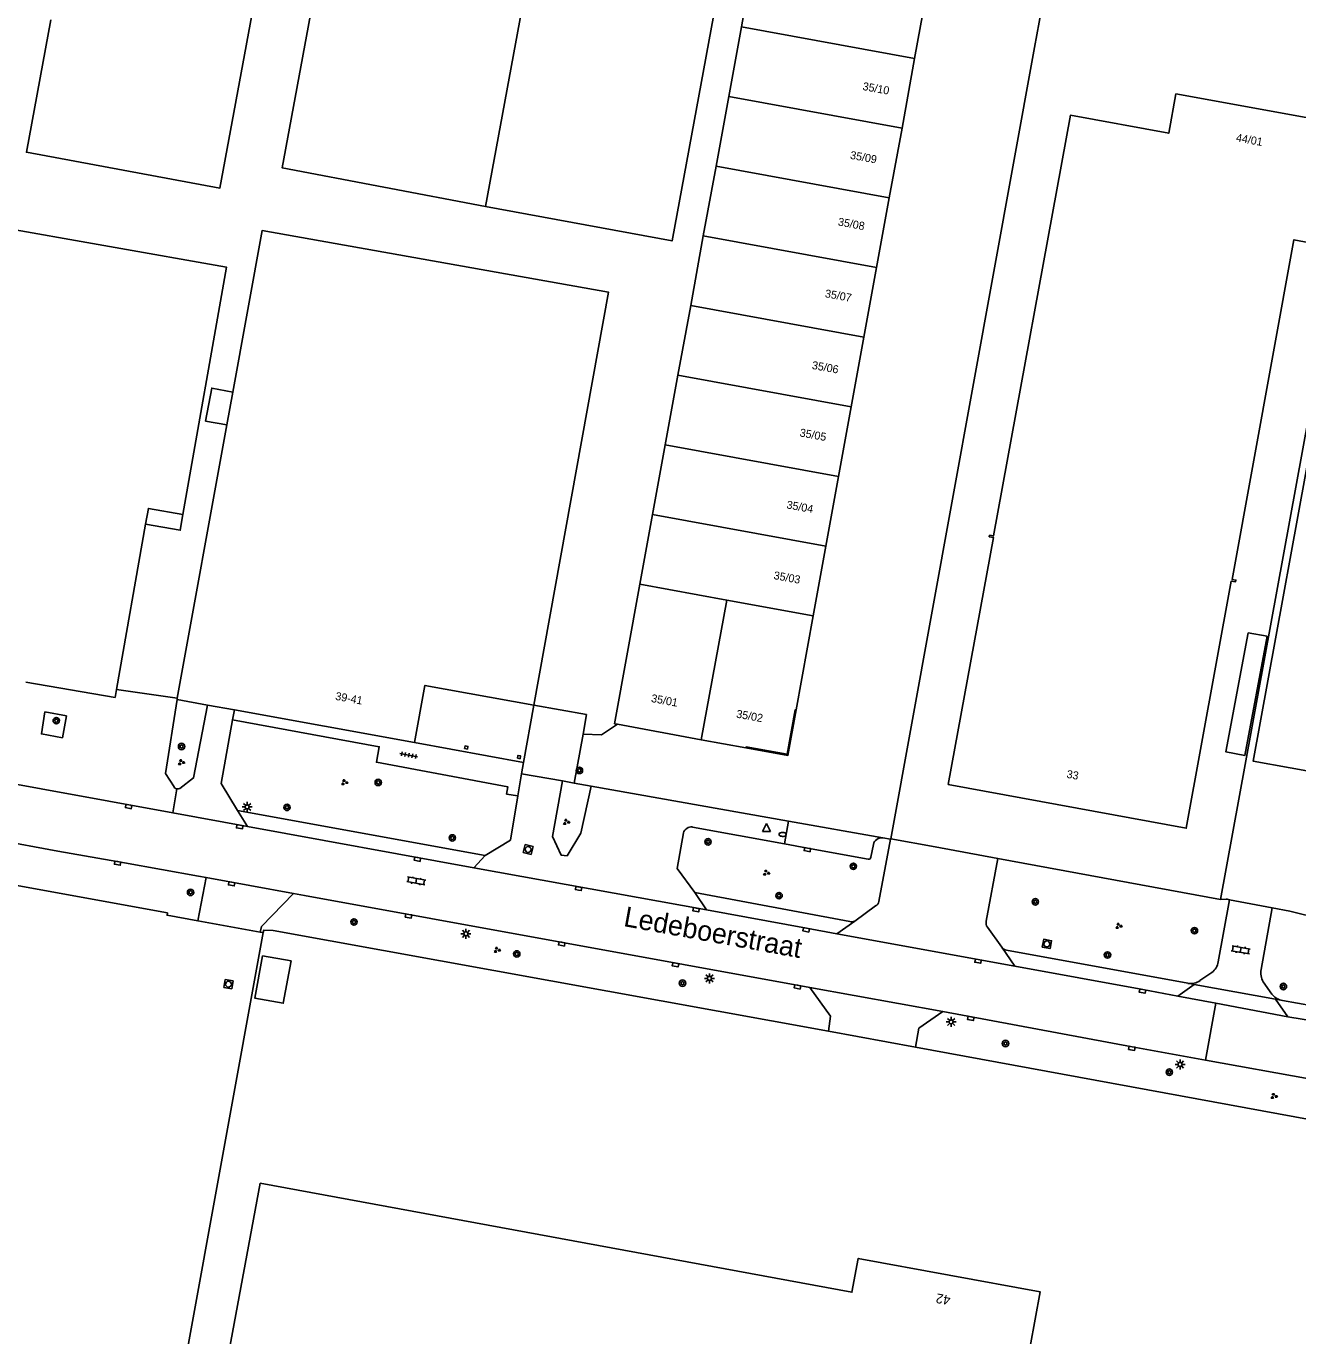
# Model space of a CAD drawing. Extents: x 130998 to 133001, y 398999 to 403002.
# Drawn here: x 131795.5 to 131954.5, y 399287.6 to 399451.3 of the extents above; entities that cross this region are included whole.
import ezdxf

# ---------------------------------------------------------------- set-up
doc = ezdxf.new("R2010")
doc.units = 0
for name, color, linetype in [('gg-afsc-hekwerk', 7, 'Continuous'), ('gg-anno-huisnummerreeks BGT', 7, 'Continuous'), ('gg-anno-openbare ruimte label', 7, 'Continuous'), ('gg-bbg-bijgebouw', 7, 'Continuous'), ('gg-bbg-gedigitaliseerde bebouwing', 7, 'Continuous'), ('gg-bbg-hoofdgebouw', 7, 'Continuous'), ('gg-bbg-luifel en loopbrug', 7, 'Continuous'), ('gg-bbg-onder overbouw', 7, 'Continuous'), ('gg-bbg-pand overbouw', 7, 'Continuous'), ('gg-bbg-pilaar onder overbouw', 7, 'Continuous'), ('gg-bbg-tussenscheiding', 7, 'Continuous'), ('gg-knt-verharding', 7, 'Continuous'), ('gg-knt-verharding nz', 7, 'Continuous'), ('gt-anno-plantopografie huisnummer', 7, 'Continuous'), ('gt-bbg-plantopografie pand', 7, 'Continuous'), ('gt-grn-vlakafsluiter', 7, 'Continuous'), ('gt-grn-weggrens', 7, 'Continuous'), ('gt-symb-boom', 7, 'Continuous'), ('gt-symb-brandkraan', 7, 'Continuous'), ('gt-symb-groenvak', 7, 'Continuous'), ('gt-symb-klinker verharding', 7, 'Continuous'), ('gt-symb-kolk', 7, 'Continuous'), ('gt-symb-lichtmast', 7, 'Continuous'), ('gt-symb-rioolschacht', 7, 'Continuous'), ('gt-symb-tegel verharding', 7, 'Continuous'), ('gt-symb-waterafsluiter', 7, 'Continuous')]:
    doc.layers.add(name, color=color, linetype=linetype)

# ---------------------------------------------------------------- blocks, each defined once
blk = doc.blocks.new('gt0-KL1')
at = {"layer": 'gt-symb-klinker verharding'}
for p, q in [((-1.15, 0.3), (1.15, 0.3)), ((-1, -0.3), (-1, 0.3)), ((-0.5, 0.3), (-0.5, 0.45)), ((0, -0.3), (0, 0.3)), ((0.5, 0.3), (0.5, 0.45)), ((1, -0.3), (1, 0.3)), ((-1.15, -0.3), (1.15, -0.3)), ((-0.5, -0.45), (-0.5, -0.3)), ((0.5, -0.45), (0.5, -0.3))]:
    blk.add_line(p, q, dxfattribs=at)
blk = doc.blocks.new('gt0-BOOM')
at = {"layer": 'gt-symb-boom'}
for radius in [0.4, 0.2]:
    blk.add_circle((0, 0), radius, dxfattribs=at)
blk = doc.blocks.new('gt0-KOLK')
at = {"layer": 'gt-symb-kolk'}
blk.add_lwpolyline([(0, 0), (0.37, 0), (0.37, 0.4), (-0.38, 0.4), (-0.38, 0), (0, 0)], dxfattribs=at)
blk = doc.blocks.new('gt0-LMAST')
at = {"layer": 'gt-symb-lichtmast'}
for p, q in [((-0.18, 0.17), (-0.45, 0.44)), ((-0.01, 0.25), (-0.01, 0.62)), ((0.17, 0.17), (0.44, 0.44)), ((-0.26, 0), (-0.63, 0)), ((-0.18, -0.18), (-0.45, -0.45)), ((-0.01, -0.25), (-0.01, -0.63)), ((0.44, -0.45), (0.17, -0.18)), ((0.24, 0), (0.62, 0))]:
    blk.add_line(p, q, dxfattribs=at)
blk.add_circle((-0.01, 0), 0.25, dxfattribs=at)
blk = doc.blocks.new('gt0-GRVAK')
at = {"layer": 'gt-symb-groenvak'}
for p, q in [((-0.11, 0.19), (-0.23, 0.24)), ((-0.18, 0.15), (0.09, 0.15)), ((-0.09, 0.21), (-0.16, 0.32)), ((-0.05, 0.21), (-0.05, 0.39)), ((0, 0.21), (0.06, 0.32)), ((0.01, 0.19), (0.13, 0.24)), ((0.26, -0.05), (0.2, 0.06)), ((0.3, -0.05), (0.3, 0.13)), ((0.35, -0.05), (0.41, 0.06)), ((-0.24, -0.23), (-0.36, -0.18)), ((-0.32, -0.26), (-0.05, -0.26)), ((-0.23, -0.21), (-0.29, -0.09)), ((-0.18, -0.2), (-0.18, -0.02)), ((-0.14, -0.21), (-0.07, -0.09)), ((-0.12, -0.23), (0, -0.18)), ((0.24, -0.07), (0.12, -0.02)), ((0.17, -0.11), (0.44, -0.11)), ((0.37, -0.07), (0.49, -0.02))]:
    blk.add_line(p, q, dxfattribs=at)
blk = doc.blocks.new('gt0-TEG1')
at = {"layer": 'gt-symb-tegel verharding'}
for p, q in [((-1.12, 0), (1.12, 0)), ((-0.9, -0.25), (-0.9, 0.25)), ((-0.45, -0.25), (-0.45, 0.25)), ((0, -0.25), (0, 0.25)), ((0.45, -0.25), (0.45, 0.25)), ((0.9, -0.25), (0.9, 0.25))]:
    blk.add_line(p, q, dxfattribs=at)
blk = doc.blocks.new('gt0-RS')
at = {"layer": 'gt-symb-rioolschacht'}
blk.add_lwpolyline([(-0.5, -0.5), (0.5, -0.5), (0.5, 0.5), (-0.5, 0.5)], close=True, dxfattribs=at)
blk.add_circle((0, 0), 0.375, dxfattribs=at)
blk = doc.blocks.new('gt0-WAFSL')
at = {"layer": 'gt-symb-waterafsluiter'}
for p, q in [((-0.5, -0.33), (0, 0.67)), ((0, 0.67), (0.5, -0.33)), ((0.5, -0.33), (-0.5, -0.33))]:
    blk.add_line(p, q, dxfattribs=at)
blk = doc.blocks.new('gt0-BR')
at = {"layer": 'gt-symb-brandkraan'}
for centre, radius, start, end in [((-0.24, 0), 0.206, 107.5669, 252.4331), ((0.6, -2.66), 3, 106.892, 107.5669), ((0, -0.69), 0.938, 73.108, 106.892), ((-0.6, -2.66), 3, 72.4331, 73.108), ((0.24, 0), 0.206, 287.567, 72.4331), ((0.6, 2.66), 3, 252.4331, 253.108), ((0, 0.69), 0.938, 253.108, 286.8921), ((-0.6, 2.66), 3, 286.8921, 287.567)]:
    blk.add_arc(centre, radius, start, end, dxfattribs=at)

msp = doc.modelspace()

# ---------------------------------------------------------------- linework, layer by layer
at = {"layer": 'gg-afsc-hekwerk'}
for p, q in [((131921.57, 399448.59), (131925.8, 399471.81)), ((131968.12, 399469.82), (131944.82, 399342.16)), ((131921.57, 399448.59), (131903.59, 399349.74)), ((131806.8, 399368.38), (131814.4, 399367.3)), ((131858.98, 399366.41), (131865.56, 399365.27)), ((131865.56, 399365.27), (131865.12, 399362.82)), ((131865.12, 399362.82), (131864.01, 399356.69)), ((131909.13, 399348.73), (131903.59, 399349.74)), ((131916.97, 399347.28), (131909.13, 399348.73)), ((131944.82, 399342.16), (131916.97, 399347.28)), ((131945.52, 399342.18), (131944.82, 399342.16)), ((131951.29, 399341.12), (131945.96, 399342.12)), ((131824.78, 399338.08), (131816.98, 399339.48)), ((131785.21, 399118.26), (131825.15, 399338.02)), ((131785.21, 399118.26), (131825.15, 399338.02)), ((131825.15, 399338.02), (131824.78, 399338.08)), ((131906.68, 399323.68), (131895.81, 399325.69)), ((131906.68, 399323.68), (131895.81, 399325.69)), ((131906.68, 399323.68), (132000, 399306.58)), ((131906.68, 399323.68), (132000, 399306.58))]:
    msp.add_line(p, q, dxfattribs=at)
for points in [[(131816.98, 399339.48), (131813.12, 399340.18), (131813.17, 399340.47), (131592.38, 399380.6)], [(131869.43, 399364.03), (131867.45, 399362.7), (131865.12, 399362.82)], [(131945.96, 399342.12), (131945.64, 399342.18), (131945.52, 399342.18)], [(131976.83, 399336.51), (131975.93, 399336.67), (131973.24, 399337.05), (131955.33, 399340.22), (131953.5, 399340.67), (131951.29, 399341.12)], [(131825.15, 399338.02), (131825.2, 399338.29), (131826.37, 399338.25), (131895.81, 399325.69)], [(131825.15, 399338.02), (131825.2, 399338.29), (131826.37, 399338.25), (131895.81, 399325.69)]]:
    msp.add_lwpolyline(points, dxfattribs=at)
at = {"layer": 'gg-bbg-bijgebouw'}
msp.add_lwpolyline([(131825.06, 399335.12), (131828.63, 399334.46), (131827.65, 399329.17), (131824.08, 399329.83), (131825.06, 399335.12)], dxfattribs=at)
at = {"layer": 'gg-bbg-gedigitaliseerde bebouwing'}
for p, q in [((131820.6, 399401.44), (131821.34, 399405.55)), ((131814.4, 399367.3), (131820.6, 399401.44)), ((131806.8, 399368.38), (131810.43, 399389.03))]:
    msp.add_line(p, q, dxfattribs=at)
for points in [[(131830.61, 399489.85), (131819.73, 399431.04), (131795.54, 399435.51), (131798.6, 399452.04)], [(131815.11, 399390.24), (131820.54, 399421.17), (131776.64, 399428.88)], [(131821.34, 399405.55), (131825, 399425.72), (131868.31, 399418.02), (131858.98, 399366.41)], [(131810.43, 399389.03), (131810.78, 399391), (131815.11, 399390.24)]]:
    msp.add_lwpolyline(points, dxfattribs=at)
at = {"layer": 'gg-bbg-hoofdgebouw'}
for p, q in [((131908.17, 399455.95), (131906.58, 399447.24)), ((131885.18, 399452.61), (131884.92, 399451.19)), ((131884.92, 399451.19), (131883.33, 399442.48)), ((131906.58, 399447.24), (131905, 399438.54)), ((131883.33, 399442.48), (131881.75, 399433.77)), ((131905, 399438.54), (131903.41, 399429.83)), ((131881.75, 399433.77), (131880.16, 399425.07)), ((131903.41, 399429.83), (131901.83, 399421.12)), ((131880.16, 399425.07), (131878.58, 399416.36)), ((131901.83, 399421.12), (131900.24, 399412.41)), ((131878.58, 399416.36), (131876.99, 399407.65)), ((131900.24, 399412.41), (131898.66, 399403.71)), ((131876.99, 399407.65), (131875.4, 399398.94)), ((131898.66, 399403.71), (131897.08, 399395)), ((131875.4, 399398.94), (131873.82, 399390.24)), ((131897.08, 399395), (131895.49, 399386.29)), ((131873.82, 399390.24), (131872.23, 399381.53)), ((131895.49, 399386.29), (131893.91, 399377.58)), ((131893.91, 399377.58), (131891.77, 399365.84)), ((131806.63, 399367.39), (131795.48, 399369.3)), ((131806.63, 399367.39), (131806.8, 399368.38)), ((131814.37, 399367.14), (131814.4, 399367.3)), ((131814.37, 399367.14), (131818.19, 399366.44)), ((131818.19, 399366.44), (131821.55, 399365.83)), ((131844.04, 399361.74), (131821.55, 399365.83)), ((131879.91, 399362.11), (131869.43, 399364.03)), ((131885.49, 399361.08), (131879.91, 399362.11))]:
    msp.add_line(p, q, dxfattribs=at)
for points in [[(131838.06, 399490.63), (131827.51, 399433.58), (131852.94, 399428.75)], [(131859.34, 399463.39), (131882.65, 399459.08), (131876.25, 399424.43), (131852.94, 399428.75)], [(131910.76, 399356.52), (131940.54, 399351.04), (131946.17, 399381.93), (131946.7, 399381.84), (131946.74, 399382.05), (131946.27, 399382.14), (131954, 399424.57), (131956.46, 399424.12), (131959.2, 399439.2), (131939.24, 399442.8), (131938.34, 399437.88), (131926.05, 399440.13), (131916.43, 399387.57), (131915.94, 399387.66), (131915.9, 399387.46), (131916.44, 399387.36), (131910.76, 399356.52)], [(131957.35, 399405.73), (131948.88, 399359.44), (131958.17, 399357.75), (131958, 399356.85), (131967.78, 399355.06)], [(131872.23, 399381.53), (131869.06, 399364.1), (131869.43, 399364.03)]]:
    msp.add_lwpolyline(points, dxfattribs=at)
at = {"layer": 'gg-bbg-luifel en loopbrug'}
for points in [[(131821.34, 399405.55), (131818.7, 399406.04), (131817.94, 399401.93), (131820.6, 399401.44)], [(131815.11, 399390.24), (131814.77, 399388.27), (131810.43, 399389.03)], [(131948.26, 399375.48), (131945.5, 399360.59), (131947.87, 399360.15), (131950.63, 399375.04), (131948.26, 399375.48)]]:
    msp.add_lwpolyline(points, dxfattribs=at)
at = {"layer": 'gg-bbg-onder overbouw'}
for points in [[(131858.98, 399366.41), (131845.35, 399368.89), (131844.04, 399361.74)], [(131891.77, 399365.84), (131891.65, 399365.86), (131890.65, 399360.29), (131885.52, 399361.21), (131885.49, 399361.08)]]:
    msp.add_lwpolyline(points, dxfattribs=at)
at = {"layer": 'gg-bbg-pand overbouw'}
for p, q in [((131857.68, 399359.25), (131858.98, 399366.41)), ((131844.04, 399361.74), (131857.68, 399359.25))]:
    msp.add_line(p, q, dxfattribs=at)
msp.add_lwpolyline([(131891.77, 399365.84), (131890.73, 399360.15), (131885.49, 399361.08)], dxfattribs=at)
at = {"layer": 'gg-bbg-pilaar onder overbouw'}
for points in [[(131850.32, 399360.99), (131850.66, 399360.93), (131850.73, 399361.27), (131850.38, 399361.33), (131850.32, 399360.99)], [(131856.91, 399359.8), (131857.26, 399359.73), (131857.32, 399360.08), (131856.98, 399360.14), (131856.91, 399359.8)]]:
    msp.add_lwpolyline(points, dxfattribs=at)
at = {"layer": 'gg-bbg-tussenscheiding'}
for p, q in [((131852.94, 399428.75), (131859.34, 399463.39)), ((131884.92, 399451.19), (131906.58, 399447.24)), ((131905, 399438.54), (131883.33, 399442.48)), ((131903.41, 399429.83), (131881.75, 399433.77)), ((131901.83, 399421.12), (131880.16, 399425.07)), ((131900.24, 399412.41), (131878.58, 399416.36)), ((131898.66, 399403.71), (131876.99, 399407.65)), ((131897.08, 399395), (131875.4, 399398.94)), ((131895.49, 399386.29), (131873.82, 399390.24)), ((131883.08, 399379.55), (131872.23, 399381.53)), ((131879.91, 399362.11), (131883.08, 399379.55)), ((131893.91, 399377.58), (131883.08, 399379.55))]:
    msp.add_line(p, q, dxfattribs=at)
at = {"layer": 'gg-knt-verharding'}
for p, q in [((131821.55, 399365.83), (131821.32, 399364.59)), ((131857.44, 399357.85), (131857.68, 399359.25)), ((131862.55, 399356.95), (131857.44, 399357.85)), ((131864.01, 399356.69), (131862.55, 399356.95)), ((131866.15, 399356.31), (131864.01, 399356.69)), ((131821.94, 399353.28), (131852.87, 399347.65)), ((131878.8, 399351.2), (131890.33, 399349.09)), ((131789.87, 399349.98), (131799.48, 399348.19)), ((131890.33, 399349.09), (131893.2, 399348.57)), ((131901.12, 399347.42), (131901.42, 399349.01)), ((131903.58, 399349.66), (131902.12, 399341.9)), ((131902.59, 399349.84), (131903.58, 399349.66)), ((131903.58, 399349.66), (131903.59, 399349.74)), ((131893.2, 399348.57), (131900.78, 399347.19)), ((131915.53, 399339.43), (131916.97, 399347.28)), ((131818.01, 399344.87), (131816.98, 399339.48)), ((131817.06, 399345.05), (131818.01, 399344.87)), ((131828.91, 399342.89), (131830.31, 399342.65)), ((131893.48, 399331.14), (131830.31, 399342.65)), ((131898.48, 399339.38), (131879.11, 399343)), ((131901.69, 399341.35), (131899.11, 399339.45)), ((131944.53, 399334.35), (131945.96, 399342.12)), ((131949.88, 399333.38), (131951.29, 399341.12)), ((131917.46, 399336.18), (131915.68, 399338.68)), ((131940.74, 399331.67), (131918.06, 399335.8)), ((131942.25, 399332.01), (131943.74, 399333.04)), ((131951.25, 399330.32), (131950.16, 399331.85)), ((131952.56, 399329.53), (131952.38, 399329.56)), ((131952.56, 399329.53), (131972.25, 399325.98))]:
    msp.add_line(p, q, dxfattribs=at)
for points in [[(131814.01, 399356.21), (131812.92, 399357.87), (131814.37, 399367.14)], [(131800.55, 399365.08), (131800.04, 399362.36), (131797.42, 399362.83), (131797.85, 399365.58), (131800.55, 399365.08)], [(131818.19, 399366.44), (131816.44, 399357.33), (131814.7, 399356.01), (131814.52, 399355.95), (131814.33, 399355.95)], [(131821.32, 399364.59), (131819.89, 399356.65), (131821.94, 399353.28)], [(131856.98, 399355.08), (131855.56, 399355.32), (131855.71, 399356.22), (131839.3, 399359.3), (131839.65, 399361.23), (131821.32, 399364.59)], [(131862.55, 399356.95), (131861.32, 399350), (131862.38, 399347.69), (131863.12, 399347.6), (131864.83, 399350.44), (131866.15, 399356.31)], [(131852.87, 399347.65), (131856.05, 399349.56), (131856.98, 399355.08)], [(131877.67, 399350.46), (131876.91, 399346), (131879.11, 399343)], [(131817.06, 399345.05), (131807.82, 399346.72), (131799.48, 399348.19)], [(131824.78, 399338.08), (131824.92, 399338.75), (131828.91, 399342.89)], [(131893.48, 399331.14), (131896.08, 399327.56), (131895.81, 399325.69)], [(131910.11, 399328.13), (131907.12, 399326.05), (131906.68, 399323.68)], [(131942.96, 399322.08), (131933.77, 399323.74), (131910.11, 399328.13)], [(131942.96, 399322.08), (131955.9, 399319.75), (132010.82, 399309.74)]]:
    msp.add_lwpolyline(points, dxfattribs=at)
for centre, radius, start, end in [((131814.44, 399356.42), 0.483, 206.559, 256.5594), ((131878.7, 399350.12), 1.09, 84.6464, 161.7269), ((131902.44, 399348.81), 1.04, 81.4767, 169.1349), ((131900.85, 399347.45), 0.27, 254.3841, 353.151), ((131901.53, 399341.92), 0.59, 285.1707, 357.4325), ((131898.71, 399340.15), 0.803, 253.2742, 299.4866), ((131916.46, 399339.22), 0.954, 167.4643, 214.7145), ((131918.21, 399336.71), 0.924, 215.681, 260.6688), ((131942.6, 399334.62), 1.95, 305.7231, 352.1704), ((131952.02, 399332.99), 2.17, 169.5574, 211.3825), ((131941.06, 399333.75), 2.11, 261.442, 304.5694), ((131952.81, 399331.43), 1.92, 215.4183, 257.015)]:
    msp.add_arc(centre, radius, start, end, dxfattribs=at)
at = {"layer": 'gg-knt-verharding nz'}
for p, q in [((131823.17, 399351.27), (131813.86, 399352.96)), ((131821.94, 399353.28), (131823.17, 399351.27)), ((131851.49, 399346.1), (131823.17, 399351.27)), ((131852.87, 399347.65), (131851.49, 399346.1)), ((131880.54, 399340.83), (131851.49, 399346.1)), ((131828.91, 399342.89), (131818.01, 399344.87)), ((131880.54, 399340.83), (131879.11, 399343)), ((131893.04, 399338.54), (131880.54, 399340.83)), ((131896.85, 399337.87), (131899.11, 399339.45)), ((131896.85, 399337.87), (131893.04, 399338.54)), ((131919.09, 399333.8), (131896.85, 399337.87)), ((131919.09, 399333.8), (131917.46, 399336.18)), ((131935.09, 399330.88), (131919.09, 399333.8)), ((131910.11, 399328.13), (131893.48, 399331.14)), ((131935.09, 399330.88), (131939.47, 399330.08)), ((131939.47, 399330.08), (131941.54, 399331.52)), ((131940.74, 399331.67), (131941.54, 399331.52)), ((131941.54, 399331.52), (131951.69, 399329.69)), ((131939.47, 399330.08), (131944.25, 399329.2)), ((131944.25, 399329.2), (131953.22, 399327.46)), ((131953.22, 399327.46), (131951.69, 399329.69)), ((131951.69, 399329.69), (131952.38, 399329.56))]:
    msp.add_line(p, q, dxfattribs=at)
for points in [[(131813.86, 399352.96), (131789.35, 399357.41), (131789.04, 399357.5)], [(131953.22, 399327.46), (131957.05, 399326.86), (131970.11, 399324.51)]]:
    msp.add_lwpolyline(points, dxfattribs=at)
at = {"layer": 'gt-bbg-plantopografie pand'}
msp.add_lwpolyline([(131824.77, 399306.68), (131898.74, 399293.06), (131899.52, 399297.29), (131922.28, 399293.1), (131920.4, 399282.89), (131980.83, 399271.77), (131970.18, 399213.9), (131812.92, 399242.84), (131824.77, 399306.68)], dxfattribs=at)
at = {"layer": 'gt-grn-vlakafsluiter'}
for p, q in [((131866.15, 399356.31), (131890.82, 399351.93)), ((131890.82, 399351.93), (131902.59, 399349.84))]:
    msp.add_line(p, q, dxfattribs=at)
at = {"layer": 'gt-grn-weggrens'}
for p, q in [((131856.98, 399355.08), (131857.44, 399357.85)), ((131814.33, 399355.95), (131813.86, 399352.96)), ((131890.82, 399351.93), (131890.33, 399349.09)), ((131944.25, 399329.2), (131942.96, 399322.08))]:
    msp.add_line(p, q, dxfattribs=at)

# ---------------------------------------------------------------- block references
at = {"layer": 'gt-symb-boom'}
for p in [(131799.27, 399364.49), (131814.93, 399361.26), (131864.67, 399358.27), (131839.52, 399356.77), (131828.12, 399353.65), (131848.78, 399349.84), (131880.75, 399349.35), (131898.92, 399346.29), (131816.06, 399343.03), (131889.63, 399342.62), (131921.67, 399341.85), (131836.49, 399339.33), (131941.56, 399338.25), (131856.84, 399335.34), (131930.69, 399335.21), (131877.56, 399331.69), (131952.68, 399331.27), (131917.94, 399324.15), (131938.42, 399320.57)]:
    msp.add_blockref('gt0-BOOM', p, dxfattribs=at)
at = {"layer": 'gt-symb-brandkraan', "rotation": -2.6363819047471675}
msp.add_blockref('gt0-BR', (131890.07, 399350.27), dxfattribs=at)
at = {"layer": 'gt-symb-groenvak'}
for p in [(131814.88, 399359.29), (131835.29, 399356.77), (131863.02, 399351.83), (131888.02, 399345.47), (131932.08, 399338.83), (131854.36, 399335.84), (131951.48, 399317.57)]:
    msp.add_blockref('gt0-GRVAK', p, dxfattribs=at)
at = {"layer": 'gt-symb-klinker verharding'}
for p, rotation in [((131844.27, 399344.46), -10.366322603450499), ((131947.34, 399335.85), -9.613025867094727)]:
    msp.add_blockref('gt0-KL1', p, dxfattribs=dict(at, rotation=rotation))
at = {"layer": 'gt-symb-kolk'}
for p, rotation in [((131808.35, 399353.95), 169.63367739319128), ((131822.22, 399351.42), 171.0273733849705), ((131844.45, 399347.37), 169.85920685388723), ((131893.2, 399348.57), 169.57734546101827), ((131806.97, 399346.88), 169.69002960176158), ((131821.22, 399344.29), 169.74640197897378), ((131864.54, 399343.32), -10.30997039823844), ((131879.28, 399341.06), 169.80279442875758), ((131843.34, 399340.28), 169.69002960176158), ((131893.04, 399338.54), 169.9820655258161), ((131862.49, 399336.79), 169.63367739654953), ((131876.71, 399334.18), 169.74640197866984), ((131914.54, 399334.63), 169.63813061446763), ((131891.96, 399331.42), 169.34163849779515), ((131935.09, 399330.88), 169.63367739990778), ((131913.62, 399327.48), 169.45426563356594), ((131933.77, 399323.74), 169.8027944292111)]:
    msp.add_blockref('gt0-KOLK', p, dxfattribs=dict(at, rotation=rotation))
at = {"layer": 'gt-symb-lichtmast'}
for p in [(131823.14, 399353.71), (131850.49, 399337.86), (131880.94, 399332.29), (131911.15, 399326.85), (131939.77, 399321.53)]:
    msp.add_blockref('gt0-LMAST', p, dxfattribs=at)
at = {"layer": 'gt-symb-rioolschacht'}
for p, rotation in [((131858.26, 399348.39), -104.53650920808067), ((131923.11, 399336.59), -10.837910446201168), ((131820.8, 399331.56), -10.074332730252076)]:
    msp.add_blockref('gt0-RS', p, dxfattribs=dict(at, rotation=rotation))
at = {"layer": 'gt-symb-tegel verharding', "rotation": -10.30997039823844}
msp.add_blockref('gt0-TEG1', (131843.34, 399360.17), dxfattribs=at)
at = {"layer": 'gt-symb-waterafsluiter'}
msp.add_blockref('gt0-WAFSL', (131888.07, 399350.97), dxfattribs=at)

# ---------------------------------------------------------------- texts
at = {"layer": 'gg-anno-huisnummerreeks BGT'}
for s, rotation, p in [('35/10', 349.7, (131900.02, 399443.3)), ('44/01', 349.8, (131946.7, 399436.88)), ('35/09', 349.7, (131898.46, 399434.7)), ('35/08', 349.7, (131896.94, 399426.37)), ('35/07', 349.7, (131895.31, 399417.41)), ('35/06', 349.7, (131893.68, 399408.45)), ('35/05', 349.7, (131892.15, 399400.02)), ('35/04', 349.7, (131890.51, 399391.02)), ('35/03', 349.7, (131888.9, 399382.19)), ('39-41', 349.7, (131834.1, 399367.1)), ('35/01', 349.6, (131873.58, 399366.83)), ('35/02', 349.8, (131884.22, 399364.88)), ('33', 349.6, (131925.52, 399357.36))]:
    msp.add_text(s, height=1, rotation=rotation, dxfattribs=at).set_placement(p)
at = {"layer": 'gg-anno-openbare ruimte label'}
msp.add_text('Ledeboerstraat', height=2.5, rotation=349.7, dxfattribs=at).set_placement((131870.09, 399338.83))
at = {"layer": 'gt-anno-plantopografie huisnummer'}
msp.add_text('42', height=1.2, rotation=169.5732, dxfattribs=at).set_placement((131911.13, 399292.61))

doc.saveas('drawing.dxf')
